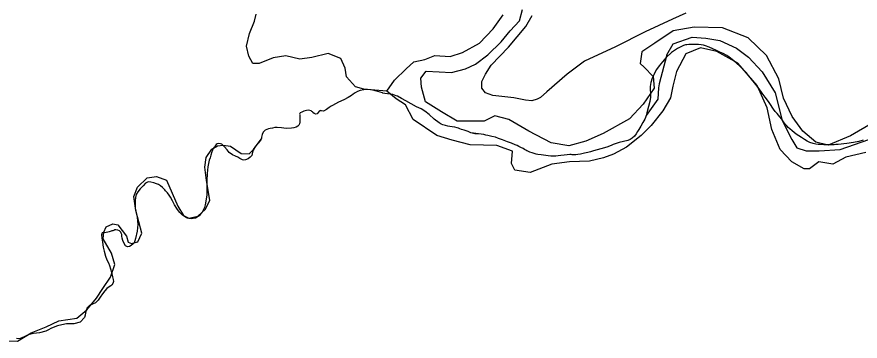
# Model space of a CAD drawing. Extents: x 2082433 to 2279600, y 546599 to 755198.
# Drawn here: x 2244515 to 2248928, y 581029 to 582727 of the extents above; entities that cross this region are included whole.
import ezdxf

# ---------------------------------------------------------------- set-up
doc = ezdxf.new("R2010")
doc.units = 0
for name, color, linetype in [('Exist Boundary Political CountyLine', 7, 'Continuous'), ('Exist Boundary Political Fire Districts', 7, 'Continuous'), ('Exist Hydrographic River Shore', 7, 'Continuous'), ('Exist Road Non-System Type 51', 7, 'Continuous')]:
    doc.layers.add(name, color=color, linetype=linetype)

msp = doc.modelspace()

# ---------------------------------------------------------------- linework, layer by layer
at = {"layer": 'Exist Boundary Political CountyLine'}
for points in [[(2247915.9, 582528.7), (2247949.7, 582586.6), (2248048.9, 582620.4), (2248120.8, 582615.8), (2248194.1, 582603.6), (2248280.5, 582563.8), (2248343.2, 582516.4), (2248415, 582440), (2248483.8, 582330), (2248519.7, 582184.7), (2248570.2, 582085.4), (2248597.1, 582042.1), (2248645.8, 582024.9), (2248714.6, 582024.9), (2248823.9, 582033.4), (2248974.5, 582085.4)], [(2247915.9, 582528.7), (2247876, 582375.7), (2247873.1, 582355.5), (2247870, 582297.1), (2247807.8, 582210.7), (2247804.7, 582200.8), (2247801, 582192.1), (2247791.2, 582173.9), (2247779.9, 582154.7), (2247769.2, 582136.9), (2247763.3, 582126.6), (2247756.3, 582115.4), (2247746.5, 582102.6), (2247735.4, 582091.3), (2247724.8, 582084.3), (2247713.1, 582079.8), (2247690.1, 582074.1), (2247666.3, 582069), (2247646, 582062.9), (2247641.1, 582060.7), (2247635.6, 582058.2), (2247629, 582055.3), (2247608.5, 582047.2), (2247589.4, 582041.3), (2247570.6, 582036.1), (2247551.5, 582031), (2247532.8, 582025.9), (2247516.4, 582021.3), (2247502.3, 582017.4), (2247485.7, 582013.1), (2247465.2, 582008.6), (2247451, 582006.1), (2247439.3, 582005.2), (2247427.8, 582005.3), (2247421.5, 582005.6), (2247414.9, 582005.9), (2247409, 582006.1), (2247395, 582005.4), (2247379.7, 582003.6), (2247361.2, 582001.3), (2247347, 581999.7), (2247335.2, 581998.6), (2247324.1, 581998.1), (2247309.9, 581998.5), (2247295.6, 581999.5), (2247283.1, 582000.9), (2247271.6, 582002.6), (2247258.5, 582004.6), (2247241.2, 582007.3), (2247233.4, 582008.7), (2247227.5, 582009.9), (2247222, 582011.3), (2247211.1, 582014.6), (2247199.4, 582018.8), (2247189.2, 582023.3), (2247184, 582026.2), (2247178.1, 582029.4), (2247170.9, 582033.3), (2247163.7, 582037.1), (2247152, 582043), (2247142.4, 582047.9), (2247132.6, 582053.1), (2247122.9, 582057.8), (2247103.4, 582065.8), (2247082.5, 582073.2), (2247056.9, 582082.6), (2247036.2, 582090.6), (2247019, 582096.6), (2247000.9, 582101.3), (2246993.3, 582102.9), (2246985.7, 582104.4), (2246979.2, 582105.8), (2246969.8, 582108.2), (2246958.5, 582110.9), (2246945.4, 582113.3), (2246890, 582120.4)], [(2246890, 582120.4), (2246882.8, 582123.4), (2246876.5, 582126.1), (2246866.8, 582129.6), (2246855.5, 582133.1), (2246842.2, 582137.7), (2246833.8, 582141.1), (2246826.8, 582143.9), (2246819.7, 582146.1), (2246806.3, 582148.9), (2246792.2, 582151), (2246780.3, 582152.6), (2246770.2, 582154.6), (2246758.5, 582157.9), (2246744.2, 582162.5), (2246736, 582165.6), (2246729.8, 582168.7), (2246724.3, 582172.1), (2246698.5, 582192.2), (2246672.2, 582215.5), (2246649.3, 582234.1), (2246630.6, 582245.1), (2246607, 582256.9), (2246578.3, 582271.7), (2246549.6, 582287.5), (2246527, 582300.2), (2246506.5, 582311.7), (2246499, 582314.4), (2246491, 582317.1), (2246481.7, 582319.8), (2246467.6, 582322.5), (2246454.7, 582323.8), (2246440.9, 582325.8), (2246430.1, 582328.4), (2246427.6, 582328.9), (2246415.3, 582332.7), (2246403.2, 582336.5), (2246390.7, 582340.1), (2246378, 582343), (2246365.1, 582345.3), (2246348, 582346.5), (2246331, 582345), (2246311.3, 582341.3), (2246296.6, 582336.4), (2246285.1, 582329.7), (2246274.4, 582321.8), (2246266, 582315.6), (2246257.2, 582309.7), (2246249, 582304.5), (2246225.2, 582292.2), (2246198.8, 582279.8), (2246167, 582263.3), (2246160, 582259.3), (2246154.5, 582255.9), (2246149.3, 582252.1), (2246135, 582241.8), (2246120, 582233.5), (2246108.5, 582234.9), (2246106.1, 582236), (2246104.4, 582236.1), (2246097.3, 582232.9), (2246092.3, 582225.9), (2246086.6, 582219.8), (2246079, 582218.4), (2246070.8, 582220.9), (2246064.2, 582226.1), (2246061.2, 582229.4), (2246058.1, 582232.3), (2246054.2, 582234.9), (2246042.7, 582239), (2246030.4, 582237.7), (2246016.5, 582232.9), (2246005.8, 582228.7), (2245997.2, 582223.8), (2245994.5, 582218.1), (2245994.9, 582214.6), (2245994.9, 582204.9), (2245995.5, 582194.1), (2245996, 582184.6), (2245994.9, 582175), (2245993.1, 582167.2), (2245990, 582159.9), (2245985.7, 582154.6), (2245976.5, 582149.4), (2245964.8, 582146), (2245951.1, 582143.7), (2245924, 582143.3), (2245900, 582146.8), (2245877, 582148.6), (2245864.9, 582147.4), (2245852.8, 582145.1), (2245840.3, 582142.6), (2245831.1, 582140.7), (2245822.3, 582137.9), (2245813.3, 582133.3), (2245803.8, 582123.2), (2245798.7, 582110.8), (2245795.8, 582097.8), (2245794.2, 582092.5), (2245792.8, 582087.3)], [(2244470.4, 581030.6), (2244517.8, 581029.1), (2244589.7, 581073.4), (2244667.6, 581104), (2244734.9, 581136.1), (2244828.1, 581149.9), (2244881.6, 581192.7), (2244930.9, 581253.6), (2244965.3, 581305.2), (2245003.9, 581363.9), (2245026.9, 581431.1), (2245010, 581489.2), (2244966.4, 581565), (2244969.3, 581599.4), (2244981.8, 581628.3), (2245016.9, 581643.6), (2245042.3, 581637.9), (2245088.8, 581579.4), (2245096.4, 581547.3), (2245114.8, 581541.2), (2245146.9, 581548.8), (2245168.3, 581594.7), (2245137.7, 581712.4), (2245127, 581785.8), (2245145.3, 581834.7), (2245196.5, 581883.6), (2245245.4, 581891.2), (2245297.4, 581871.4), (2245357.4, 581735.4), (2245386.1, 581686.4), (2245415.1, 581672.7), (2245462.5, 581683.4), (2245502.3, 581720), (2245523.7, 581767.4), (2245506.8, 581869.8), (2245498.4, 581940.2), (2245504.5, 581990.6), (2245535.1, 582034.9), (2245564.2, 582051.8), (2245594.7, 582054.8), (2245632.4, 582050.7), (2245688, 582012), (2245730.8, 582010.5), (2245753.7, 582031.9), (2245792.8, 582087.3)]]:
    msp.add_lwpolyline(points, dxfattribs=at)
at = {"layer": 'Exist Boundary Political Fire Districts'}
for points in [[(2248279, 582486.1), (2248258.1, 582504.2), (2248249.7, 582510.9), (2248241.1, 582517.2), (2248230.4, 582524.2), (2248210.9, 582535.1), (2248193.3, 582542.9), (2248175.7, 582550.2), (2248157, 582559), (2248137.7, 582568.1), (2248118, 582575.8), (2248107.6, 582578.5), (2248096.7, 582580.1), (2248083, 582581.8), (2248069, 582582.9), (2248057.8, 582582.7), (2248047.7, 582582.2), (2248039.7, 582582.1), (2248031.1, 582582.1), (2248020.4, 582581.4), (2248014.5, 582580.5), (2248009.6, 582579.3), (2248004.4, 582577.8), (2247971.4, 582562.2), (2247941.3, 582540.3), (2247912.6, 582515), (2247893.7, 582492.3), (2247876.7, 582470.6), (2247863, 582451), (2247855.8, 582438.7), (2247848, 582424), (2247840, 582406.2), (2247832.4, 582383.4), (2247829.5, 582363.3), (2247829.7, 582343), (2247830.6, 582330.8), (2247831, 582318.6), (2247831, 582307.4), (2247827.3, 582283.6), (2247819.7, 582258.1), (2247811.1, 582224.1), (2247807.8, 582210.7), (2247804.7, 582200.8), (2247801, 582192.1), (2247791.2, 582173.9), (2247779.9, 582154.7), (2247769.2, 582136.9), (2247763.3, 582126.6), (2247756.3, 582115.4), (2247746.5, 582102.6), (2247735.4, 582091.3), (2247724.8, 582084.3), (2247713.1, 582079.8), (2247690.1, 582074.1), (2247666.3, 582069), (2247646, 582062.9), (2247641.1, 582060.7), (2247635.6, 582058.2), (2247629, 582055.3), (2247608.5, 582047.2), (2247589.4, 582041.3), (2247570.6, 582036.1), (2247551.5, 582031), (2247532.8, 582025.9), (2247516.4, 582021.3), (2247502.3, 582017.4), (2247485.7, 582013.1), (2247465.2, 582008.6), (2247451, 582006.1), (2247439.3, 582005.2), (2247427.8, 582005.3), (2247421.5, 582005.6), (2247414.9, 582005.9), (2247409, 582006.1), (2247395, 582005.4), (2247379.7, 582003.6), (2247361.2, 582001.3), (2247347, 581999.7), (2247335.2, 581998.6), (2247324.1, 581998.1), (2247309.9, 581998.5), (2247295.6, 581999.5), (2247283.1, 582000.9), (2247271.6, 582002.6), (2247258.5, 582004.6), (2247241.2, 582007.3), (2247233.4, 582008.7), (2247227.5, 582009.9), (2247222, 582011.3), (2247211.1, 582014.6), (2247199.4, 582018.8), (2247189.2, 582023.3), (2247184, 582026.2), (2247178.1, 582029.4), (2247170.9, 582033.3), (2247163.7, 582037.1), (2247152, 582043), (2247142.4, 582047.9), (2247132.6, 582053.1), (2247122.9, 582057.8)], [(2248944.8, 582082.3), (2248921.8, 582074.9), (2248892.7, 582069.3), (2248857.7, 582064.6), (2248813, 582059.3), (2248801.3, 582058.2), (2248792, 582057.8), (2248783.2, 582057.8), (2248761.7, 582057.6), (2248738.9, 582057.5), (2248719.3, 582058.1), (2248708.6, 582059), (2248696.1, 582060.8), (2248681.7, 582063.8), (2248664.3, 582069.5), (2248650.2, 582076.8), (2248637, 582085.3), (2248621.7, 582094.9), (2248606.5, 582104.7), (2248592.9, 582113.7), (2248583.5, 582121), (2248573.3, 582129.6), (2248561, 582140.1), (2248551.5, 582148.7), (2248544.3, 582156.3), (2248537.8, 582164.1), (2248527.7, 582177.4), (2248517.5, 582191.5), (2248507.8, 582204.1), (2248500.7, 582212.3), (2248493.1, 582221), (2248483.7, 582232.1), (2248475, 582243.8), (2248468.5, 582253.7), (2248462.5, 582263), (2248448, 582284.1), (2248431.8, 582306.2), (2248416, 582327.4), (2248399.2, 582349.7), (2248381.5, 582372.9), (2248359, 582401.8), (2248343.8, 582420.8), (2248331.1, 582435.4), (2248318.6, 582448.5), (2248299.7, 582467), (2248279, 582486.1)], [(2247056.9, 582082.6), (2247036.2, 582090.6), (2247019, 582096.6), (2247000.9, 582101.3), (2246993.3, 582102.9), (2246985.7, 582104.4), (2246979.2, 582105.8), (2246969.8, 582108.2), (2246958.5, 582110.9), (2246945.4, 582113.3), (2246927.3, 582114.8), (2246911.9, 582115.2), (2246897.2, 582117.7), (2246890, 582120.4), (2246882.8, 582123.4), (2246876.5, 582126.1), (2246866.8, 582129.6), (2246855.5, 582133.1), (2246842.2, 582137.7), (2246833.8, 582141.1), (2246826.8, 582143.9), (2246819.7, 582146.1), (2246806.3, 582148.9), (2246792.2, 582151), (2246780.3, 582152.6), (2246770.2, 582154.6), (2246758.5, 582157.9), (2246744.2, 582162.5), (2246736, 582165.6), (2246729.8, 582168.7), (2246724.3, 582172.1), (2246698.5, 582192.2), (2246672.2, 582215.5), (2246649.3, 582234.2), (2246630.6, 582245.2), (2246607, 582256.9), (2246578.3, 582271.8), (2246549.6, 582287.6), (2246527, 582300.2), (2246506.5, 582311.8), (2246499, 582314.5), (2246491, 582317.2), (2246481.7, 582319.8), (2246467.6, 582322.5), (2246454.7, 582323.9), (2246440.9, 582325.8), (2246430.1, 582328.4), (2246427.6, 582329), (2246415.3, 582332.7), (2246403.2, 582336.6), (2246390.7, 582340.1), (2246378, 582343.1), (2246365.1, 582345.4), (2246348, 582346.6), (2246331, 582345.1), (2246311.3, 582341.4), (2246296.6, 582336.5), (2246285.1, 582329.8), (2246274.4, 582321.8), (2246266, 582315.6), (2246257.2, 582309.7), (2246249, 582304.5), (2246225.2, 582292.2), (2246198.8, 582279.9), (2246167, 582263.4), (2246160, 582259.4), (2246154.5, 582256), (2246149.3, 582252.2), (2246135, 582241.9), (2246120, 582233.6), (2246108.5, 582235), (2246106.1, 582236), (2246104.4, 582236.2), (2246097.3, 582233), (2246092.3, 582226), (2246086.6, 582219.8), (2246079, 582218.4), (2246070.8, 582221), (2246064.2, 582226.2), (2246061.2, 582229.4), (2246058.1, 582232.3), (2246054.2, 582235), (2246042.7, 582239.1), (2246030.4, 582237.7), (2246016.5, 582233), (2246005.8, 582228.7), (2245997.2, 582223.8), (2245994.5, 582218.2), (2245994.9, 582214.6), (2245994.9, 582205), (2245995.5, 582194.2), (2245996, 582184.6), (2245994.9, 582175), (2245993.1, 582167.2), (2245990, 582159.9), (2245985.7, 582154.6), (2245976.5, 582149.4), (2245964.8, 582146), (2245951.1, 582143.7), (2245924, 582143.3)], [(2245924, 582143.3), (2245900, 582146.8), (2245877, 582148.6), (2245864.9, 582147.4), (2245852.8, 582145.1), (2245840.3, 582142.6), (2245831.1, 582140.7), (2245822.3, 582137.9), (2245813.3, 582133.3), (2245803.8, 582123.2), (2245798.7, 582110.8), (2245795.8, 582097.8), (2245794.2, 582092.5), (2245792.8, 582087.3), (2245790.5, 582082.1), (2245778.2, 582065), (2245764, 582050), (2245751.3, 582028.5), (2245748.3, 582018), (2245746.2, 582009.3), (2245743.7, 582001.7), (2245736.2, 581992), (2245724.7, 581983.9), (2245711.3, 581977.7), (2245702.9, 581976.8), (2245694.9, 581979.3), (2245685.7, 581983.3), (2245682.2, 581986.1), (2245671.8, 581993.1), (2245658.2, 581997.7), (2245643.3, 582004.1), (2245626.5, 582016.6), (2245614.6, 582030.3), (2245601, 582046.5), (2245596.3, 582051.9), (2245592, 582056.2), (2245587.3, 582059.8), (2245580.3, 582062.6), (2245572.3, 582063.7), (2245563.7, 582062.9), (2245557.1, 582059.1), (2245553.3, 582052.5), (2245548.3, 582045.3), (2245545.7, 582042.7), (2245543.4, 582040.4), (2245541.8, 582038.1), (2245539.3, 582033), (2245537.7, 582026.9), (2245535.8, 582019.7), (2245530.5, 582003.4), (2245525.8, 581989.5), (2245521.7, 581976.1), (2245514.9, 581942.4), (2245511.2, 581906.6), (2245509.2, 581869.7), (2245509.2, 581835.2), (2245509, 581818.1), (2245508.3, 581795.4), (2245505.7, 581772.4), (2245500.6, 581743.3), (2245496.5, 581728.6), (2245491.9, 581717.6), (2245486.4, 581708.1), (2245482.1, 581701), (2245476.2, 581693.6), (2245469, 581685.8), (2245448.7, 581672.6), (2245427.3, 581668.9), (2245406.4, 581673.8), (2245401.5, 581676.1), (2245396.8, 581678.6), (2245392.3, 581681.3), (2245379.2, 581691.2), (2245367.5, 581703.5), (2245354.6, 581719.3), (2245338.8, 581743), (2245328.3, 581764.4), (2245319.1, 581782.9), (2245311.7, 581793.6), (2245302.5, 581805), (2245293.2, 581816.1), (2245288.5, 581821.8), (2245283.2, 581827.4), (2245277, 581833.7), (2245266.2, 581842.7), (2245255.7, 581848.9), (2245245.3, 581853.3), (2245231.3, 581858.2), (2245215.9, 581862.3), (2245201.8, 581862.9), (2245187.8, 581856.3), (2245174.9, 581843.2), (2245160.2, 581826.6), (2245147.2, 581811), (2245139.7, 581796.3), (2245136.2, 581781.8), (2245134.5, 581763.8), (2245133.5, 581744.1), (2245134.5, 581724.6), (2245137.2, 581709.4)], [(2247122.9, 582057.8), (2247103.4, 582065.8), (2247082.5, 582073.2), (2247056.9, 582082.6)], [(2245137.2, 581709.4), (2245140.7, 581694.3), (2245144.2, 581677.8), (2245147.5, 581640), (2245144.2, 581605.3), (2245136.2, 581566.9), (2245132.7, 581554.9), (2245128, 581544.7), (2245121, 581536.1), (2245112.8, 581529.8), (2245103.2, 581525.5), (2245093.3, 581523.8), (2245082.7, 581528.8), (2245075.7, 581541.1), (2245069.3, 581556.1), (2245065.8, 581567.5), (2245064.4, 581578.1), (2245063.2, 581588.1), (2245062.2, 581591.7), (2245060.5, 581595.3), (2245058.5, 581598.9), (2245051.7, 581606), (2245043.3, 581609.8), (2245033.2, 581611.7), (2245027.1, 581611.3), (2245021.6, 581609.2), (2245016.2, 581607), (2245012.3, 581605.9), (2245008, 581605.1), (2245003.7, 581604.1), (2244996.9, 581601.7), (2244990.8, 581599.3), (2244982.6, 581597.4), (2244973.8, 581596.9), (2244966.6, 581597.3), (2244961.3, 581596.6), (2244956.8, 581586.6), (2244959, 581568.6), (2244962.5, 581548.1), (2244966.6, 581521.9), (2244971.3, 581499.9), (2244978.9, 581474.5), (2244986.3, 581455.5), (2244993.5, 581439.4), (2244999.8, 581424.9), (2245004.9, 581408.6), (2245009.5, 581389.8), (2245015.8, 581365.8), (2245019.1, 581352.3), (2245019.7, 581341.6), (2245017, 581331.4), (2245011.9, 581324.5), (2245005.6, 581318.9), (2244998.2, 581314.1), (2244986.1, 581304), (2244975, 581292.2), (2244963.3, 581277.4), (2244951, 581259.2), (2244940.8, 581243.7), (2244926.4, 581230.1), (2244910.8, 581221.9), (2244895.4, 581215.4), (2244883.8, 581206.1), (2244881.1, 581201.2), (2244878.8, 581195.6), (2244877, 581189.4), (2244874.3, 581176.6), (2244872.3, 581164.6), (2244868.2, 581152.1), (2244846.2, 581128.6), (2244813, 581120.4), (2244773.8, 581120.1), (2244750.3, 581115), (2244727.3, 581109), (2244705, 581100.9), (2244692.4, 581094.8), (2244680.3, 581088.3), (2244665.8, 581081.8), (2244632.6, 581072.7), (2244602.2, 581068.3), (2244574.3, 581061.7), (2244563.7, 581057.3), (2244553, 581052), (2244540.9, 581046.6), (2244531.5, 581043.1), (2244522.5, 581041.6), (2244511.8, 581042.2)]]:
    msp.add_lwpolyline(points, dxfattribs=at)
at = {"layer": 'Exist Hydrographic River Shore'}
for points in [[(2246451.3, 582338.3), (2246387.8, 582342.6), (2246331.4, 582348.5), (2246286.8, 582360.4), (2246239.3, 582413.9), (2246233.3, 582458.5), (2246209.6, 582509), (2246144.2, 582535.7), (2246058.1, 582514.9), (2245995.7, 582506), (2245921.5, 582523.8), (2245856.2, 582511.9), (2245781.9, 582482.2), (2245749.2, 582482.2), (2245728.5, 582520.9), (2245716.6, 582574.3), (2245731.4, 582639.7), (2245758.2, 582705.1), (2245767.1, 582740.8)], [(2246451.3, 582338.3), (2246491.6, 582394.9), (2246552.2, 582455.4), (2246592.5, 582491.8), (2246649, 582503.9), (2246701.5, 582524.1), (2246782.2, 582520), (2246846.7, 582540.2), (2246935.5, 582588.7), (2247008.1, 582665.4), (2247060.6, 582738)], [(2248995.4, 582172.8), (2248878.3, 582104.2), (2248761.3, 582055.7), (2248696.8, 582071.9), (2248628.2, 582128.4), (2248571.7, 582205.1), (2248527.3, 582302), (2248503.1, 582402.9), (2248438.5, 582524.1), (2248341.7, 582616.9), (2248208.5, 582669.4), (2248059.2, 582673.4), (2247950.3, 582653.3), (2247853.5, 582588.7), (2247784.9, 582544.2), (2247776.8, 582483.7), (2247797, 582463.5), (2247845.4, 582415.1), (2247849.4, 582354.5), (2247792.9, 582269.7), (2247720.3, 582193), (2247583.1, 582116.3), (2247492.3, 582075.9), (2247403.6, 582051.7), (2247310.7, 582067.9), (2247193.7, 582128.4), (2247088.8, 582189), (2247016.2, 582209.2), (2246959.7, 582180.9), (2246903.2, 582180.9), (2246818.5, 582180.9), (2246737.8, 582229.3), (2246653, 582281.8), (2246632.9, 582358.5), (2246628.8, 582407), (2246657.1, 582443.3), (2246725.7, 582439.3), (2246790.2, 582435.2), (2246862.9, 582455.4), (2246915.3, 582479.7), (2246979.9, 582528.1), (2247048.5, 582596.7), (2247096.9, 582653.3), (2247145.3, 582705.7), (2247161.4, 582766.3)], [(2248958.2, 582016.5), (2248853.3, 581992.3), (2248784.7, 581956), (2248712.1, 581968.1), (2248663.7, 581931.7), (2248635.4, 581931.7), (2248570.9, 581968.1), (2248510.4, 582032.7), (2248466, 582137.6), (2248441.8, 582250.7), (2248389.3, 582367.8), (2248288.4, 582484.8), (2248177.5, 582545.4), (2248092.7, 582565.6), (2248016.1, 582533.3), (2247967.6, 582440.4), (2247947.5, 582363.7), (2247935.4, 582303.2), (2247895, 582234.5), (2247834.5, 582157.8), (2247782, 582105.3), (2247705.4, 582044.8), (2247636.8, 582008.4), (2247584.3, 581988.3), (2247511.7, 581972.1), (2247406.8, 581968.1), (2247314, 581956), (2247201, 581911.6), (2247120.3, 581923.7), (2247104.2, 581960), (2247108.2, 582024.6), (2247027.5, 582052.9), (2246886.3, 582056.9), (2246793.5, 582081.1), (2246712.8, 582105.3)], [(2246712.8, 582105.3), (2246588.5, 582189), (2246548.1, 582265.7), (2246499.7, 582298), (2246451.3, 582338.3)]]:
    msp.add_lwpolyline(points, dxfattribs=at)
at = {"layer": 'Exist Road Non-System Type 51'}
msp.add_lwpolyline([(2248015.3, 582745.7), (2247946.5, 582715.2), (2247802.8, 582649.4), (2247646.9, 582569.9), (2247484.9, 582495), (2247394.7, 582426.3), (2247289.2, 582334.5), (2247255.6, 582305.5), (2247237.2, 582296.3), (2247209.7, 582287.2), (2247176.1, 582290.2), (2247116.5, 582304), (2247004.9, 582316.2), (2246966.7, 582330), (2246948.3, 582354.4), (2246948.3, 582388), (2246968.2, 582426.3), (2246997.2, 582473.6), (2247087.4, 582568.4), (2247179.1, 582677), (2247211.2, 582735)], dxfattribs=at)

doc.saveas('drawing.dxf')
